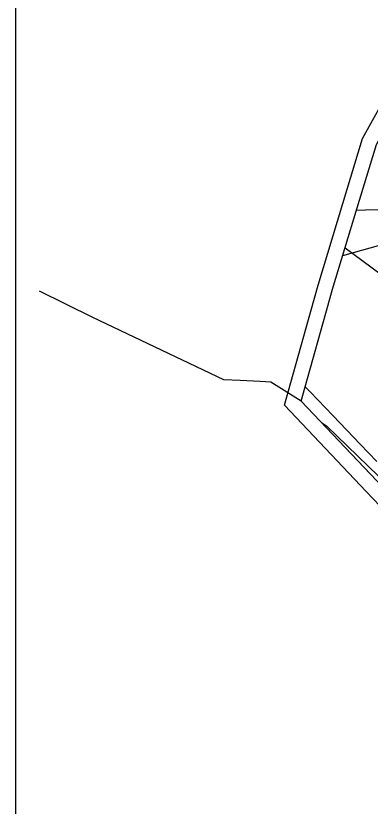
# Model space of a CAD drawing. Extents: x -758499 to -754160, y -1175205 to -1172032.
# Drawn here: x -758499.3 to -758380.8, y -1172644.3 to -1172379.5 of the extents above; entities that cross this region are included whole.
import ezdxf

# ---------------------------------------------------------------- set-up
doc = ezdxf.new("R2010")
doc.units = 0
for name, color, linetype in [('A040_Les50_p', 7, 'Continuous'), ('A041_BPEJ_p', 7, 'Continuous'), ('A082_RSS_l', 7, 'Continuous'), ('A106_TuristT_l', 7, 'Continuous'), ('HRANICE katastrální', 7, 'Continuous'), ('HRANICE zastavěného území', 7, 'Continuous'), ('HRANICE zastavěného území - podbarvení', 7, 'Continuous'), ('HRANICE řešeného území', 7, 'Continuous'), ('PLOCHY B bydlení', 7, 'Continuous'), ('PLOCHY PV prostranství veřejné', 7, 'Continuous'), ('rámeček', 7, 'Continuous'), ('vrstevnice', 7, 'Continuous')]:
    doc.layers.add(name, color=color, linetype=linetype)

msp = doc.modelspace()

# ---------------------------------------------------------------- linework, layer by layer
at = {"layer": 'A040_Les50_p'}
msp.add_line((-758389.18, -1172457.24), (-758374.13, -1172468.35), dxfattribs=at)
at = {"layer": 'A041_BPEJ_p'}
msp.add_lwpolyline([(-758378.61, -1172535.22), (-758403.84, -1172508.57), (-758402.49, -1172503.75), (-758394.82, -1172476.29), (-758393.37, -1172471.1), (-758385.14, -1172443.87), (-758378.7, -1172422.58), (-758373.4, -1172412.98), (-758360, -1172388.73), (-758358.07, -1172383.56), (-758354.74, -1172374.68), (-758347.74, -1172355.97), (-758342.9, -1172343.04), (-758341.38, -1172338.97), (-758331.07, -1172311.43), (-758324.62, -1172295.49)], dxfattribs=at)
at = {"layer": 'A082_RSS_l'}
msp.add_line((-758303.55, -1172435.71), (-758389.99, -1172459.93), dxfattribs=at)
at = {"layer": 'A106_TuristT_l'}
for p, q in [((-758397.04, -1172515.75), (-758395.33, -1172516.9)), ((-758395.33, -1172516.9), (-758362.09, -1172549.3))]:
    msp.add_line(p, q, dxfattribs=at)
at = {"layer": 'HRANICE katastrální'}
msp.add_lwpolyline([(-758403.84, -1172508.57), (-758414, -1172502.24), (-758417.54, -1172502.06), (-758424.28, -1172501.73), (-758429.77, -1172501.46), (-758473.53, -1172480.54), (-758491.42, -1172471.75)], dxfattribs=at)
at = {"layer": 'HRANICE zastavěného území'}
msp.add_lwpolyline([(-758378.42, -1172535.42), (-758403.84, -1172508.57), (-758402.49, -1172503.75), (-758394.82, -1172476.29), (-758393.37, -1172471.1), (-758385.14, -1172443.87), (-758378.7, -1172422.58)], dxfattribs=at)
at = {"layer": 'HRANICE zastavěného území - podbarvení'}
msp.add_lwpolyline([(-758378.42, -1172535.42), (-758403.84, -1172508.57), (-758402.49, -1172503.75), (-758394.82, -1172476.29), (-758393.37, -1172471.1), (-758385.14, -1172443.87), (-758378.7, -1172422.58)], dxfattribs=at)
at = {"layer": 'HRANICE řešeného území'}
for points in [[(-758234.38, -1172669.49), (-758289.39, -1172620.18), (-758306.15, -1172602.24), (-758363.39, -1172558.56), (-758382.05, -1172538.86), (-758409.42, -1172509.95), (-758407.31, -1172502.4), (-758399.64, -1172474.94), (-758398.17, -1172469.7), (-758389.93, -1172442.42), (-758383.33, -1172420.63), (-758377.78, -1172410.56), (-758364.56, -1172386.64), (-758362.75, -1172381.81), (-758359.42, -1172372.93), (-758352.42, -1172354.22), (-758347.58, -1172341.29), (-758346.06, -1172337.22), (-758335.73, -1172309.61), (-758328.03, -1172290.61), (-758318.43, -1172267.09), (-758309.69, -1172242.21)], [(-758403.84, -1172508.57), (-758402.49, -1172503.75), (-758394.82, -1172476.29), (-758393.37, -1172471.1), (-758385.14, -1172443.87), (-758378.7, -1172422.58), (-758373.4, -1172412.98), (-758360, -1172388.73), (-758358.07, -1172383.56), (-758354.74, -1172374.68), (-758347.74, -1172355.97), (-758342.9, -1172343.04), (-758341.38, -1172338.97), (-758331.07, -1172311.43), (-758323.4, -1172292.49), (-758313.75, -1172268.86), (-758305, -1172243.95)], [(-758231.03, -1172665.78), (-758285.89, -1172616.61), (-758302.78, -1172598.52), (-758360.04, -1172554.83), (-758378.42, -1172535.42), (-758403.84, -1172508.57)]]:
    msp.add_lwpolyline(points, dxfattribs=at)
at = {"layer": 'PLOCHY B bydlení'}
msp.add_lwpolyline([(-758378.55, -1172528.8), (-758384.13, -1172522.97), (-758393.13, -1172513.54), (-758400.88, -1172505.43), (-758402.49, -1172503.75), (-758394.82, -1172476.29), (-758393.37, -1172471.1), (-758385.14, -1172443.87), (-758378.7, -1172422.58)], dxfattribs=at)
at = {"layer": 'PLOCHY PV prostranství veřejné'}
msp.add_lwpolyline([(-758378.42, -1172535.42), (-758403.84, -1172508.57), (-758402.49, -1172503.75), (-758400.88, -1172505.43), (-758393.13, -1172513.54), (-758384.13, -1172522.97), (-758378.55, -1172528.8)], dxfattribs=at)
at = {"layer": 'rámeček'}
msp.add_lwpolyline([(-758499.33, -1172031.63), (-754245.02, -1172031.63), (-754245.02, -1175205.28), (-758499.33, -1175205.28)], close=True, dxfattribs=at)
at = {"layer": 'vrstevnice'}
for p, q in [((-758382.36, -1172444.49), (-758356.65, -1172444.12)), ((-758385.37, -1172444.62), (-758382.36, -1172444.49))]:
    msp.add_line(p, q, dxfattribs=at)

doc.saveas('drawing.dxf')
